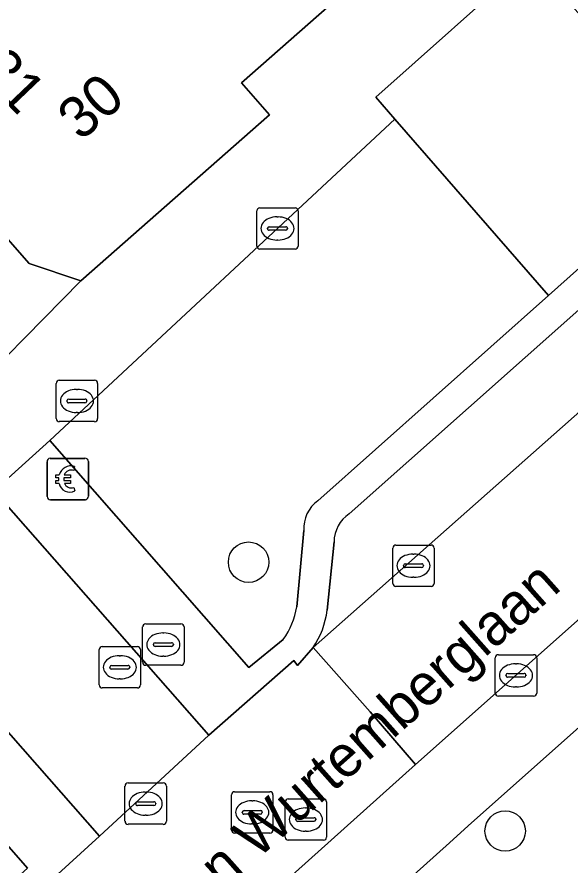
# Model space of a CAD drawing. Extents: x 159960 to 160866, y 382700 to 383354.
# Drawn here: x 160506.14 to 160519.51, y 383018.43 to 383038.93 of the extents above; entities that cross this region are included whole.
import ezdxf

# ---------------------------------------------------------------- set-up
doc = ezdxf.new("R2010")
doc.units = 0
for name, color, linetype in [('IMGEO_Betaalautomaat', 7, 'Continuous'), ('IMGEO_Boom', 7, 'Continuous'), ('IMGEO_Brandkraan', 7, 'Continuous'), ('IMGEO_Groenvoorziening', 7, 'Continuous'), ('IMGEO_Kolk', 7, 'Continuous'), ('IMGEO_Openbare_ruimte_label', 7, 'Continuous'), ('IMGEO_Pand', 7, 'Continuous'), ('IMGEO_Pand_nummerreeks', 7, 'Continuous'), ('IMGEO_Parkeervlak_open', 7, 'Continuous'), ('IMGEO_Rijbaan_lokaal_open', 7, 'Continuous'), ('IMGEO_Rioolput', 7, 'Continuous'), ('IMGEO_Voetpad_open', 7, 'Continuous')]:
    doc.layers.add(name, color=color, linetype=linetype)

msp = doc.modelspace()

# ---------------------------------------------------------------- linework, layer by layer
at = {"layer": 'IMGEO_Betaalautomaat'}
for p, q in [((160506.866, 383027.334), (160506.866, 383028.175)), ((160506.866, 383028.175), (160506.866, 383027.334)), ((160506.941, 383028.258), (160507.782, 383028.258)), ((160507.782, 383028.258), (160506.941, 383028.258)), ((160507.865, 383028.184), (160507.865, 383027.343)), ((160507.865, 383027.343), (160507.865, 383028.184)), ((160507.528, 383028.063), (160507.511, 383027.963)), ((160507.149, 383027.722), (160507.149, 383027.79)), ((160507.27, 383027.79), (160507.27, 383027.722)), ((160507.515, 383027.557), (160507.537, 383027.47)), ((160507.791, 383027.259), (160506.95, 383027.259)), ((160506.95, 383027.259), (160507.791, 383027.259))]:
    msp.add_line(p, q, dxfattribs=at)
for points in [[(160507.149, 383027.79), (160507.08, 383027.79), (160507.08, 383027.859), (160507.159, 383027.859)], [(160507.281, 383027.859), (160507.428, 383027.859), (160507.428, 383027.79), (160507.27, 383027.79)], [(160507.154, 383027.653), (160507.08, 383027.653), (160507.08, 383027.722), (160507.149, 383027.722)], [(160507.27, 383027.722), (160507.428, 383027.722), (160507.428, 383027.653), (160507.284, 383027.653)]]:
    msp.add_lwpolyline(points, dxfattribs=at)
for centre, radius, start, end in [((160506.944, 383028.181), 0.0779, 92.4484, 184.2845), ((160506.944, 383028.181), 0.0779, 92.4484, 184.2845), ((160507.788, 383028.181), 0.0779, 2.4484, 94.2845), ((160507.788, 383028.181), 0.0779, 2.4484, 94.2845), ((160507.442, 383027.783), 0.293, 73.014, 165.0139), ((160507.448, 383027.796), 0.179, 69.3236, 159.5683), ((160507.415, 383027.708), 0.267, 191.8096, 297.0389), ((160507.448, 383027.723), 0.179, 202.7625, 291.8693), ((160506.944, 383027.337), 0.0779, 182.4484, 274.2845), ((160506.944, 383027.337), 0.0779, 182.4484, 274.2845), ((160507.788, 383027.337), 0.0779, 272.4484, 4.2845), ((160507.788, 383027.337), 0.0779, 272.4484, 4.2845)]:
    msp.add_arc(centre, radius, start, end, dxfattribs=at)
at = {"layer": 'IMGEO_Boom'}
for centre in [(160511.737, 383025.748), (160517.941, 383019.25)]:
    msp.add_circle(centre, 0.489, dxfattribs=at)
at = {"layer": 'IMGEO_Brandkraan'}
for p, q in [((160507.086, 383029.219), (160507.086, 383030.071)), ((160507.161, 383030.145), (160508.013, 383030.145)), ((160508.087, 383030.071), (160508.087, 383029.219)), ((160507.574, 383029.925), (160507.599, 383029.925)), ((160507.345, 383029.639), (160507.345, 383029.651)), ((160507.388, 383029.688), (160507.786, 383029.688)), ((160507.829, 383029.651), (160507.829, 383029.639)), ((160507.783, 383029.602), (160507.385, 383029.602)), ((160507.597, 383029.365), (160507.572, 383029.365)), ((160508.013, 383029.145), (160507.161, 383029.145))]:
    msp.add_line(p, q, dxfattribs=at)
for points in [[(160507.086, 383029.219), (160507.086, 383030.071)], [(160507.161, 383030.145), (160508.013, 383030.145)], [(160508.087, 383030.071), (160508.087, 383029.219)], [(160508.013, 383029.145), (160507.161, 383029.145)]]:
    msp.add_lwpolyline(points, dxfattribs=at)
for centre, radius, start, end in [((160507.163, 383030.069), 0.0765, 91.552, 178.448), ((160507.163, 383030.069), 0.0765, 91.552, 178.448), ((160508.011, 383030.069), 0.0765, 1.552, 88.448), ((160508.011, 383030.069), 0.0765, 1.552, 88.448), ((160507.385, 383029.648), 0.0403, 85.8775, 175.7526), ((160507.382, 383029.638), 0.0366, 178.938, 274.7102), ((160507.786, 383029.645), 0.043, 264.8664, 352.4533), ((160507.79, 383029.65), 0.0386, 1.7309, 96.639), ((160507.163, 383029.221), 0.0765, 181.552, 268.448), ((160507.163, 383029.221), 0.0765, 181.552, 268.448), ((160508.011, 383029.221), 0.0765, 271.552, 358.448), ((160508.011, 383029.221), 0.0765, 271.552, 358.448)]:
    msp.add_arc(centre, radius, start, end, dxfattribs=at)
for centre, major_axis, ratio, start_param, end_param in [((160507.573, 383029.645), (-0.387, 0.002), 0.722429, 4.712389, 7.853982), ((160507.598, 383029.645), (-0.39, 0.002), 0.717154, 1.570796, 4.712389)]:
    msp.add_ellipse(centre, major_axis=major_axis, ratio=ratio, start_param=start_param, end_param=end_param, dxfattribs=at)
at = {"layer": 'IMGEO_Groenvoorziening'}
msp.add_lwpolyline([(160518.99, 383032.198), (160522.812, 383035.601), (160518.545, 383040.319), (160514.81, 383036.989), (160515.275, 383036.456)], close=True, dxfattribs=at)
for points in [[(160513.412, 383027.23), (160518.99, 383032.198), (160515.275, 383036.456), (160506.93, 383028.69), (160511.745, 383023.203), (160512.573, 383023.883)], [(160512.901, 383024.669), (160513.077, 383026.517)], [(160504.392, 383016.549), (160506.388, 383018.349), (160501.564, 383023.866), (160500, 383022.47), (160495.094, 383018.089), (160496.262, 383016.757), (160488.868, 383010.134), (160491.213, 383007.53), (160500, 383015.346), (160500.917, 383016.161)]]:
    msp.add_lwpolyline(points, dxfattribs=at)
for centre, radius, start, end in [((160513.863, 383026.583), 0.789, 124.8836, 184.7838), ((160511.152, 383024.938), 1.77, 323.4253, 351.2729)]:
    msp.add_arc(centre, radius, start, end, dxfattribs=at)
at = {"layer": 'IMGEO_Kolk'}
for p, q in [((160511.936, 383033.389), (160511.936, 383034.241)), ((160512.011, 383034.315), (160512.863, 383034.315)), ((160512.937, 383034.241), (160512.937, 383033.389)), ((160512.424, 383034.095), (160512.449, 383034.095)), ((160512.195, 383033.809), (160512.195, 383033.821)), ((160512.633, 383033.772), (160512.235, 383033.772)), ((160512.238, 383033.858), (160512.636, 383033.858)), ((160512.679, 383033.821), (160512.679, 383033.809)), ((160512.447, 383033.535), (160512.422, 383033.535)), ((160512.863, 383033.315), (160512.011, 383033.315)), ((160515.298, 383026.163), (160516.15, 383026.163)), ((160515.223, 383025.237), (160515.223, 383026.089)), ((160515.711, 383025.943), (160515.736, 383025.943)), ((160516.224, 383026.089), (160516.224, 383025.237)), ((160515.482, 383025.657), (160515.482, 383025.669)), ((160515.92, 383025.62), (160515.522, 383025.62)), ((160515.525, 383025.706), (160515.923, 383025.706)), ((160515.966, 383025.669), (160515.966, 383025.657)), ((160515.734, 383025.383), (160515.709, 383025.383)), ((160516.15, 383025.163), (160515.298, 383025.163)), ((160517.777, 383023.512), (160518.629, 383023.512)), ((160517.702, 383022.586), (160517.702, 383023.438)), ((160518.19, 383023.292), (160518.215, 383023.292)), ((160518.703, 383023.438), (160518.703, 383022.586)), ((160518.004, 383023.055), (160518.402, 383023.055)), ((160517.961, 383023.006), (160517.961, 383023.018)), ((160518.399, 383022.969), (160518.001, 383022.969)), ((160518.445, 383023.018), (160518.445, 383023.006)), ((160518.213, 383022.732), (160518.188, 383022.732)), ((160518.629, 383022.512), (160517.777, 383022.512))]:
    msp.add_line(p, q, dxfattribs=at)
for points in [[(160511.936, 383033.389), (160511.936, 383034.241)], [(160512.011, 383034.315), (160512.863, 383034.315)], [(160512.937, 383034.241), (160512.937, 383033.389)], [(160512.863, 383033.315), (160512.011, 383033.315)], [(160515.298, 383026.163), (160516.15, 383026.163)], [(160515.223, 383025.237), (160515.223, 383026.089)], [(160516.224, 383026.089), (160516.224, 383025.237)], [(160516.15, 383025.163), (160515.298, 383025.163)], [(160517.777, 383023.512), (160518.629, 383023.512)], [(160517.702, 383022.586), (160517.702, 383023.438)], [(160518.703, 383023.438), (160518.703, 383022.586)], [(160518.629, 383022.512), (160517.777, 383022.512)]]:
    msp.add_lwpolyline(points, dxfattribs=at)
for centre, radius, start, end in [((160512.013, 383034.239), 0.0765, 91.552, 178.448), ((160512.013, 383034.239), 0.0765, 91.552, 178.448), ((160512.861, 383034.239), 0.0765, 1.552, 88.448), ((160512.861, 383034.239), 0.0765, 1.552, 88.448), ((160512.235, 383033.818), 0.0403, 85.8775, 175.7526), ((160512.232, 383033.808), 0.0366, 178.938, 274.7102), ((160512.636, 383033.815), 0.043, 264.8664, 352.4533), ((160512.64, 383033.82), 0.0386, 1.7309, 96.639), ((160512.013, 383033.391), 0.0765, 181.552, 268.448), ((160512.013, 383033.391), 0.0765, 181.552, 268.448), ((160512.861, 383033.391), 0.0765, 271.552, 358.448), ((160512.861, 383033.391), 0.0765, 271.552, 358.448), ((160515.3, 383026.087), 0.0765, 91.552, 178.448), ((160515.3, 383026.087), 0.0765, 91.552, 178.448), ((160516.148, 383026.087), 0.0765, 1.552, 88.448), ((160516.148, 383026.087), 0.0765, 1.552, 88.448), ((160515.522, 383025.666), 0.0403, 85.8775, 175.7526), ((160515.519, 383025.656), 0.0366, 178.938, 274.7102), ((160515.923, 383025.663), 0.043, 264.8664, 352.4533), ((160515.927, 383025.668), 0.0386, 1.7309, 96.639), ((160515.3, 383025.239), 0.0765, 181.552, 268.448), ((160515.3, 383025.239), 0.0765, 181.552, 268.448), ((160516.148, 383025.239), 0.0765, 271.552, 358.448), ((160516.148, 383025.239), 0.0765, 271.552, 358.448), ((160517.779, 383023.436), 0.0765, 91.552, 178.448), ((160517.779, 383023.436), 0.0765, 91.552, 178.448), ((160518.627, 383023.436), 0.0765, 1.552, 88.448), ((160518.627, 383023.436), 0.0765, 1.552, 88.448), ((160518.001, 383023.015), 0.0403, 85.8775, 175.7526), ((160518.406, 383023.017), 0.0386, 1.7309, 96.639), ((160517.998, 383023.005), 0.0366, 178.938, 274.7102), ((160518.402, 383023.012), 0.043, 264.8664, 352.4533), ((160517.779, 383022.588), 0.0765, 181.552, 268.448), ((160517.779, 383022.588), 0.0765, 181.552, 268.448), ((160518.627, 383022.588), 0.0765, 271.552, 358.448), ((160518.627, 383022.588), 0.0765, 271.552, 358.448)]:
    msp.add_arc(centre, radius, start, end, dxfattribs=at)
for centre, major_axis, ratio, start_param, end_param in [((160512.423, 383033.815), (-0.387, 0.002), 0.722429, 4.712389, 7.853982), ((160512.448, 383033.815), (-0.39, 0.002), 0.717154, 1.570796, 4.712389), ((160515.71, 383025.663), (-0.387, 0.002), 0.722429, 4.712389, 7.853982), ((160515.735, 383025.663), (-0.39, 0.002), 0.717154, 1.570796, 4.712389), ((160518.189, 383023.012), (-0.387, 0.002), 0.722429, 4.712389, 7.853982), ((160518.214, 383023.012), (-0.39, 0.002), 0.717154, 1.570796, 4.712389)]:
    msp.add_ellipse(centre, major_axis=major_axis, ratio=ratio, start_param=start_param, end_param=end_param, dxfattribs=at)
at = {"layer": 'IMGEO_Pand'}
msp.add_lwpolyline([(160514.374, 383039.81), (160510.299, 383044.439), (160508.445, 383042.808), (160506.479, 383045.042), (160506.286, 383043.826), (160500.55, 383038.771), (160504.063, 383034.78), (160504.5, 383035.165), (160506.43, 383032.972), (160507.683, 383032.549), (160512.244, 383036.562), (160511.563, 383037.336)], close=True, dxfattribs=at)
at = {"layer": 'IMGEO_Parkeervlak_open'}
for points in [[(160513.301, 383023.684), (160533.07, 383041.19), (160532.669, 383041.084), (160532.263, 383041.05), (160530.617, 383041.161)], [(160529.896, 383040.889), (160514.169, 383026.917)], [(160533.374, 383036.497), (160515.772, 383020.855), (160507.385, 383013.336), (160506.959, 383012.954), (160464.19, 382975.008), (160465.501, 382973.516), (160495.273, 383000), (160495.719, 383000.397), (160500, 383004.175), (160506.219, 383009.663)], [(160506.219, 383009.663), (160508.67, 383011.861), (160516.594, 383018.967), (160517.049, 383019.372), (160532.292, 383032.931)], [(160513.804, 383026.239), (160513.637, 383024.585)]]:
    msp.add_lwpolyline(points, dxfattribs=at)
for centre, radius, start, end in [((160514.616, 383026.239), 0.812, 123.3971, 180.0114), ((160511.545, 383024.852), 2.109, 326.3709, 352.7262)]:
    msp.add_arc(centre, radius, start, end, dxfattribs=at)
at = {"layer": 'IMGEO_Rijbaan_lokaal_open'}
msp.add_lwpolyline([(160535.945, 383037.991), (160534.432, 383041.689), (160533.968, 383041.559), (160533.857, 383041.513), (160533.07, 383041.19), (160513.301, 383023.684), (160514.675, 383022.129), (160515.772, 383020.855), (160533.374, 383036.497)], dxfattribs=at)
for points in [[(160505.58, 383027.472), (160504.212, 383029.026), (160504.541, 383029.356), (160504.096, 383029.854), (160500.595, 383026.882), (160501.09, 383026.309), (160501.502, 383026.668), (160502.911, 383025.066), (160508.136, 383019.127), (160510.777, 383021.565)], [(160515.772, 383020.855), (160514.675, 383022.129), (160513.301, 383023.684), (160512.922, 383023.254), (160512.83, 383023.368), (160510.777, 383021.565), (160508.136, 383019.127), (160504.914, 383016.199), (160505.002, 383016.094), (160504.957, 383016.054), (160507.155, 383013.599), (160507.385, 383013.336)]]:
    msp.add_lwpolyline(points, close=True, dxfattribs=at)
at = {"layer": 'IMGEO_Rioolput'}
for p, q in [((160509.176, 383023.331), (160509.176, 383024.183)), ((160509.251, 383024.257), (160510.103, 383024.257)), ((160510.177, 383024.183), (160510.177, 383023.331)), ((160509.664, 383024.037), (160509.689, 383024.037)), ((160508.199, 383023.708), (160509.051, 383023.708)), ((160509.435, 383023.751), (160509.435, 383023.763)), ((160509.873, 383023.714), (160509.475, 383023.714)), ((160509.478, 383023.8), (160509.876, 383023.8)), ((160509.919, 383023.763), (160509.919, 383023.751)), ((160508.124, 383022.782), (160508.124, 383023.634)), ((160508.612, 383023.488), (160508.637, 383023.488)), ((160509.125, 383023.634), (160509.125, 383022.782)), ((160509.687, 383023.477), (160509.662, 383023.477)), ((160510.103, 383023.257), (160509.251, 383023.257)), ((160508.383, 383023.202), (160508.383, 383023.214)), ((160508.821, 383023.165), (160508.423, 383023.165)), ((160508.426, 383023.251), (160508.824, 383023.251)), ((160508.867, 383023.214), (160508.867, 383023.202)), ((160508.635, 383022.928), (160508.61, 383022.928)), ((160509.051, 383022.708), (160508.199, 383022.708)), ((160508.824, 383020.412), (160509.676, 383020.412)), ((160508.749, 383019.486), (160508.749, 383020.338)), ((160509.237, 383020.192), (160509.262, 383020.192)), ((160509.75, 383020.338), (160509.75, 383019.486)), ((160511.4, 383020.2), (160512.252, 383020.2)), ((160511.325, 383019.274), (160511.325, 383020.126)), ((160511.813, 383019.98), (160511.838, 383019.98)), ((160512.326, 383020.126), (160512.326, 383019.274)), ((160512.697, 383020.027), (160513.549, 383020.027)), ((160509.008, 383019.906), (160509.008, 383019.918)), ((160509.446, 383019.869), (160509.048, 383019.869)), ((160509.051, 383019.955), (160509.449, 383019.955)), ((160509.492, 383019.918), (160509.492, 383019.906)), ((160512.622, 383019.101), (160512.622, 383019.953)), ((160513.11, 383019.807), (160513.135, 383019.807)), ((160513.623, 383019.953), (160513.623, 383019.101)), ((160509.26, 383019.632), (160509.235, 383019.632)), ((160511.584, 383019.694), (160511.584, 383019.706)), ((160512.022, 383019.657), (160511.624, 383019.657)), ((160511.627, 383019.743), (160512.025, 383019.743)), ((160512.068, 383019.706), (160512.068, 383019.694)), ((160512.924, 383019.57), (160513.322, 383019.57)), ((160509.676, 383019.412), (160508.824, 383019.412)), ((160511.836, 383019.42), (160511.811, 383019.42)), ((160512.881, 383019.521), (160512.881, 383019.533)), ((160513.319, 383019.484), (160512.921, 383019.484)), ((160513.365, 383019.533), (160513.365, 383019.521)), ((160512.252, 383019.2), (160511.4, 383019.2)), ((160513.133, 383019.247), (160513.108, 383019.247)), ((160513.549, 383019.027), (160512.697, 383019.027))]:
    msp.add_line(p, q, dxfattribs=at)
for points in [[(160509.176, 383023.331), (160509.176, 383024.183)], [(160509.251, 383024.257), (160510.103, 383024.257)], [(160510.177, 383024.183), (160510.177, 383023.331)], [(160508.199, 383023.708), (160509.051, 383023.708)], [(160508.124, 383022.782), (160508.124, 383023.634)], [(160509.125, 383023.634), (160509.125, 383022.782)], [(160510.103, 383023.257), (160509.251, 383023.257)], [(160509.051, 383022.708), (160508.199, 383022.708)], [(160508.824, 383020.412), (160509.676, 383020.412)], [(160508.749, 383019.486), (160508.749, 383020.338)], [(160509.75, 383020.338), (160509.75, 383019.486)], [(160511.4, 383020.2), (160512.252, 383020.2)], [(160511.325, 383019.274), (160511.325, 383020.126)], [(160512.326, 383020.126), (160512.326, 383019.274)], [(160512.697, 383020.027), (160513.549, 383020.027)], [(160512.622, 383019.101), (160512.622, 383019.953)], [(160513.623, 383019.953), (160513.623, 383019.101)], [(160509.676, 383019.412), (160508.824, 383019.412)], [(160512.252, 383019.2), (160511.4, 383019.2)], [(160513.549, 383019.027), (160512.697, 383019.027)]]:
    msp.add_lwpolyline(points, dxfattribs=at)
for centre, radius, start, end in [((160509.253, 383024.181), 0.0765, 91.552, 178.448), ((160509.253, 383024.181), 0.0765, 91.552, 178.448), ((160510.101, 383024.181), 0.0765, 1.552, 88.448), ((160510.101, 383024.181), 0.0765, 1.552, 88.448), ((160508.201, 383023.632), 0.0765, 91.552, 178.448), ((160508.201, 383023.632), 0.0765, 91.552, 178.448), ((160509.049, 383023.632), 0.0765, 1.552, 88.448), ((160509.049, 383023.632), 0.0765, 1.552, 88.448), ((160509.475, 383023.76), 0.0403, 85.8775, 175.7526), ((160509.472, 383023.75), 0.0366, 178.938, 274.7102), ((160509.876, 383023.757), 0.043, 264.8664, 352.4533), ((160509.88, 383023.762), 0.0386, 1.7309, 96.639), ((160509.253, 383023.333), 0.0765, 181.552, 268.448), ((160509.253, 383023.333), 0.0765, 181.552, 268.448), ((160510.101, 383023.333), 0.0765, 271.552, 358.448), ((160510.101, 383023.333), 0.0765, 271.552, 358.448), ((160508.423, 383023.211), 0.0403, 85.8775, 175.7526), ((160508.42, 383023.201), 0.0366, 178.938, 274.7102), ((160508.824, 383023.208), 0.043, 264.8664, 352.4533), ((160508.828, 383023.213), 0.0386, 1.7309, 96.639), ((160508.201, 383022.784), 0.0765, 181.552, 268.448), ((160508.201, 383022.784), 0.0765, 181.552, 268.448), ((160509.049, 383022.784), 0.0765, 271.552, 358.448), ((160509.049, 383022.784), 0.0765, 271.552, 358.448), ((160508.826, 383020.336), 0.0765, 91.552, 178.448), ((160508.826, 383020.336), 0.0765, 91.552, 178.448), ((160509.674, 383020.336), 0.0765, 1.552, 88.448), ((160509.674, 383020.336), 0.0765, 1.552, 88.448), ((160511.402, 383020.124), 0.0765, 91.552, 178.448), ((160511.402, 383020.124), 0.0765, 91.552, 178.448), ((160512.25, 383020.124), 0.0765, 1.552, 88.448), ((160512.25, 383020.124), 0.0765, 1.552, 88.448), ((160512.699, 383019.951), 0.0765, 91.552, 178.448), ((160512.699, 383019.951), 0.0765, 91.552, 178.448), ((160513.547, 383019.951), 0.0765, 1.552, 88.448), ((160513.547, 383019.951), 0.0765, 1.552, 88.448), ((160509.048, 383019.915), 0.0403, 85.8775, 175.7526), ((160509.045, 383019.905), 0.0366, 178.938, 274.7102), ((160509.449, 383019.912), 0.043, 264.8664, 352.4533), ((160509.453, 383019.917), 0.0386, 1.7309, 96.639), ((160511.624, 383019.703), 0.0403, 85.8775, 175.7526), ((160511.621, 383019.693), 0.0366, 178.938, 274.7102), ((160512.025, 383019.7), 0.043, 264.8664, 352.4533), ((160512.029, 383019.705), 0.0386, 1.7309, 96.639), ((160512.921, 383019.53), 0.0403, 85.8775, 175.7526), ((160513.326, 383019.532), 0.0386, 1.7309, 96.639), ((160508.826, 383019.488), 0.0765, 181.552, 268.448), ((160508.826, 383019.488), 0.0765, 181.552, 268.448), ((160509.674, 383019.488), 0.0765, 271.552, 358.448), ((160509.674, 383019.488), 0.0765, 271.552, 358.448), ((160512.918, 383019.52), 0.0366, 178.938, 274.7102), ((160513.322, 383019.527), 0.043, 264.8664, 352.4533), ((160511.402, 383019.276), 0.0765, 181.552, 268.448), ((160511.402, 383019.276), 0.0765, 181.552, 268.448), ((160512.25, 383019.276), 0.0765, 271.552, 358.448), ((160512.25, 383019.276), 0.0765, 271.552, 358.448), ((160512.699, 383019.103), 0.0765, 181.552, 268.448), ((160512.699, 383019.103), 0.0765, 181.552, 268.448), ((160513.547, 383019.103), 0.0765, 271.552, 358.448), ((160513.547, 383019.103), 0.0765, 271.552, 358.448)]:
    msp.add_arc(centre, radius, start, end, dxfattribs=at)
for centre, major_axis, ratio, start_param, end_param in [((160509.663, 383023.757), (-0.387, 0.002), 0.722429, 4.712389, 7.853982), ((160509.688, 383023.757), (-0.39, 0.002), 0.717154, 1.570796, 4.712389), ((160508.611, 383023.208), (-0.387, 0.002), 0.722429, 4.712389, 7.853982), ((160508.636, 383023.208), (-0.39, 0.002), 0.717154, 1.570796, 4.712389), ((160509.236, 383019.912), (-0.387, 0.002), 0.722429, 4.712389, 7.853982), ((160509.261, 383019.912), (-0.39, 0.002), 0.717154, 1.570796, 4.712389), ((160511.812, 383019.7), (-0.387, 0.002), 0.722429, 4.712389, 7.853982), ((160511.837, 383019.7), (-0.39, 0.002), 0.717154, 1.570796, 4.712389), ((160513.109, 383019.527), (-0.387, 0.002), 0.722429, 4.712389, 7.853982), ((160513.134, 383019.527), (-0.39, 0.002), 0.717154, 1.570796, 4.712389)]:
    msp.add_ellipse(centre, major_axis=major_axis, ratio=ratio, start_param=start_param, end_param=end_param, dxfattribs=at)
at = {"layer": 'IMGEO_Voetpad_open'}
for points in [[(160505.58, 383027.472), (160506.93, 383028.69), (160515.275, 383036.456), (160514.81, 383036.989), (160518.545, 383040.319), (160522.812, 383035.601), (160523.725, 383036.41), (160521.272, 383039.124), (160524.254, 383041.791), (160527.865, 383045.02), (160528.189, 383045.31), (160529.25, 383046.25), (160528.98, 383046.59), (160532.081, 383049.37)], [(160529.648, 383041.711), (160526.706, 383039.078), (160523.725, 383036.41), (160522.812, 383035.601), (160518.99, 383032.198), (160513.412, 383027.23)], [(160514.169, 383026.917), (160529.896, 383040.889)], [(160514.374, 383039.81), (160511.563, 383037.336), (160512.244, 383036.562), (160507.683, 383032.549), (160504.541, 383029.356)], [(160504.541, 383029.356), (160507.683, 383032.549), (160506.43, 383032.972), (160504.5, 383035.165)], [(160503.134, 383000.632), (160507.318, 383004.348), (160511.574, 383008.127), (160511, 383008.773), (160515.352, 383012.646), (160519.924, 383016.714), (160520.085, 383016.857), (160520.205, 383016.722), (160525.653, 383021.57), (160530.241, 383025.653), (160534.784, 383029.696), (160534.919, 383029.816), (160534.814, 383029.933), (160532.292, 383032.931), (160517.049, 383019.372), (160516.594, 383018.967), (160508.67, 383011.861), (160506.219, 383009.663), (160500, 383004.175)], [(160506.93, 383028.69), (160505.58, 383027.472), (160510.777, 383021.565), (160512.83, 383023.368), (160512.922, 383023.254), (160513.301, 383023.684)], [(160512.573, 383023.883), (160511.745, 383023.203), (160506.93, 383028.69)], [(160513.077, 383026.517), (160512.901, 383024.669)], [(160513.637, 383024.585), (160513.804, 383026.239)], [(160504.502, 383015.732), (160504.652, 383015.828), (160504.889, 383015.993), (160504.957, 383016.054), (160505.002, 383016.094), (160504.914, 383016.199), (160508.136, 383019.127), (160502.911, 383025.066), (160501.564, 383023.866), (160506.388, 383018.349), (160504.392, 383016.549)]]:
    msp.add_lwpolyline(points, dxfattribs=at)
for centre, radius, start, end in [((160513.863, 383026.583), 0.789, 124.8836, 184.7838), ((160514.616, 383026.239), 0.812, 123.3971, 180.0114), ((160511.152, 383024.938), 1.77, 323.4253, 351.2729), ((160511.545, 383024.852), 2.109, 326.3709, 352.7262)]:
    msp.add_arc(centre, radius, start, end, dxfattribs=at)

# ---------------------------------------------------------------- texts
at = {"layer": 'IMGEO_Openbare_ruimte_label'}
msp.add_text('Sophia van Wurtemberglaan', height=1, rotation=41.5955, dxfattribs=at).set_placement((160506.66, 383013.858))
at = {"layer": 'IMGEO_Pand_nummerreeks'}
for s, rotation, p in [('29-31', 313.6669, (160503.824, 383038.99)), ('30', 41.343, (160507.683, 383035.906))]:
    msp.add_text(s, height=1, rotation=rotation, dxfattribs=at).set_placement(p)

doc.saveas('drawing.dxf')
